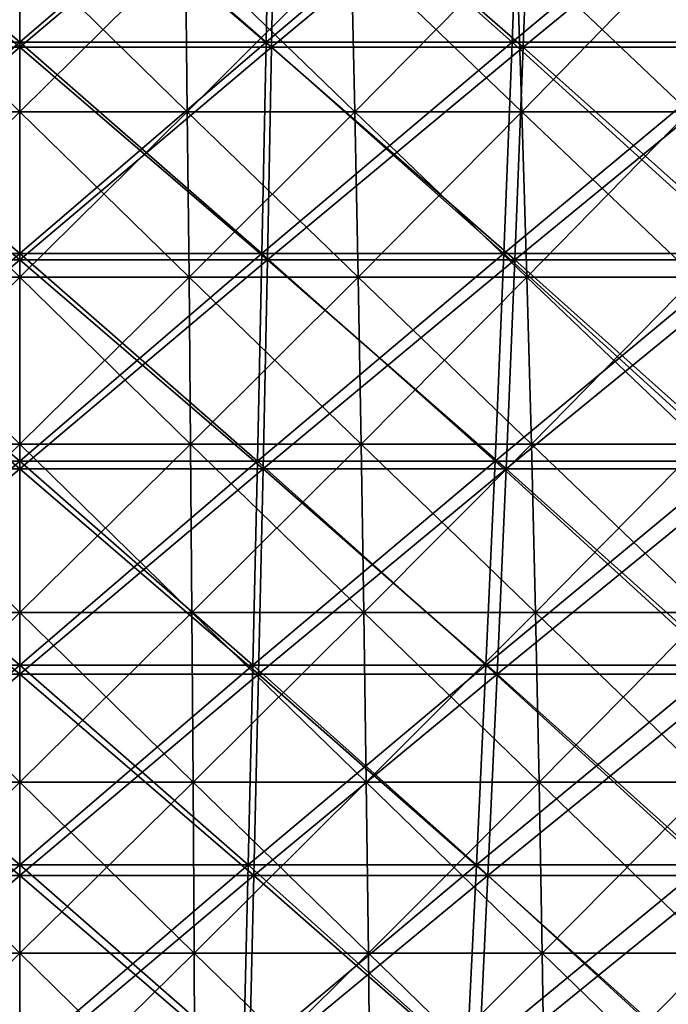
# Model space of a CAD drawing. Header units: millimetres. Extents: x -125 to 125, y -45 to 4025.
# Tile 582 of 656: x 0 to 8.45, y 3947.15 to 3959.98. Entities that reach past the tile are written whole.
import ezdxf

# ---------------------------------------------------------------- set-up
doc = ezdxf.new("R2010")
doc.units = ezdxf.units.MM
doc.header["$LTSCALE"] = 6.999206
for name, color, linetype in [('21', 7, 'CONTINUOUS'), ('22', 7, 'CONTINUOUS'), ('23', 7, 'CONTINUOUS'), ('24', 7, 'CONTINUOUS'), ('26', 7, 'CONTINUOUS'), ('27', 7, 'CONTINUOUS')]:
    doc.layers.add(name, color=color, linetype=linetype)

msp = doc.modelspace()

# ---------------------------------------------------------------- linework, layer by layer
at = {"layer": '21', "color": 7, "linetype": 'CONTINUOUS'}
for points in [[(-3.281, 3959.619, 106.487), (0, 3959.619, 106.538), (-3.332, 3962.434, 108.163), (-3.281, 3959.619, 106.487)], [(-3.332, 3962.434, 108.163), (0, 3959.619, 106.538), (0, 3962.434, 108.215), (-3.332, 3962.434, 108.163)], [(0, 3959.619, 106.538), (3.281, 3959.619, 106.487), (0, 3962.434, 108.215), (0, 3959.619, 106.538)], [(0, 3962.434, 108.215), (3.281, 3959.619, 106.487), (3.332, 3962.434, 108.163), (0, 3962.434, 108.215)], [(3.281, 3959.619, 106.487), (6.559, 3959.619, 106.336), (3.332, 3962.434, 108.163), (3.281, 3959.619, 106.487)], [(3.332, 3962.434, 108.163), (6.559, 3959.619, 106.336), (6.662, 3962.434, 108.01), (3.332, 3962.434, 108.163)], [(6.559, 3959.619, 106.336), (9.83, 3959.619, 106.083), (6.662, 3962.434, 108.01), (6.559, 3959.619, 106.336)], [(6.662, 3962.434, 108.01), (9.83, 3959.619, 106.083), (9.985, 3962.434, 107.753), (6.662, 3962.434, 108.01)], [(-3.227, 3956.849, 104.738), (0, 3956.849, 104.788), (-3.281, 3959.619, 106.487), (-3.227, 3956.849, 104.738)], [(-3.281, 3959.619, 106.487), (0, 3956.849, 104.788), (0, 3959.619, 106.538), (-3.281, 3959.619, 106.487)], [(0, 3956.849, 104.788), (3.227, 3956.849, 104.738), (0, 3959.619, 106.538), (0, 3956.849, 104.788)], [(0, 3959.619, 106.538), (3.227, 3956.849, 104.738), (3.281, 3959.619, 106.487), (0, 3959.619, 106.538)], [(3.227, 3956.849, 104.738), (6.451, 3956.849, 104.589), (3.281, 3959.619, 106.487), (3.227, 3956.849, 104.738)], [(3.281, 3959.619, 106.487), (6.451, 3956.849, 104.589), (6.559, 3959.619, 106.336), (3.281, 3959.619, 106.487)], [(6.451, 3956.849, 104.589), (9.669, 3956.849, 104.341), (6.559, 3959.619, 106.336), (6.451, 3956.849, 104.589)], [(6.559, 3959.619, 106.336), (9.669, 3956.849, 104.341), (9.83, 3959.619, 106.083), (6.559, 3959.619, 106.336)], [(-3.171, 3954.126, 102.917), (0, 3954.126, 102.966), (-3.227, 3956.849, 104.738), (-3.171, 3954.126, 102.917)], [(-3.227, 3956.849, 104.738), (0, 3954.126, 102.966), (0, 3956.849, 104.788), (-3.227, 3956.849, 104.738)], [(0, 3954.126, 102.966), (3.171, 3954.126, 102.917), (0, 3956.849, 104.788), (0, 3954.126, 102.966)], [(0, 3956.849, 104.788), (3.171, 3954.126, 102.917), (3.227, 3956.849, 104.738), (0, 3956.849, 104.788)], [(3.171, 3954.126, 102.917), (6.339, 3954.126, 102.77), (3.227, 3956.849, 104.738), (3.171, 3954.126, 102.917)], [(3.227, 3956.849, 104.738), (6.339, 3954.126, 102.77), (6.451, 3956.849, 104.589), (3.227, 3956.849, 104.738)], [(6.339, 3954.126, 102.77), (9.5, 3954.126, 102.526), (6.451, 3956.849, 104.589), (6.339, 3954.126, 102.77)], [(6.451, 3956.849, 104.589), (9.5, 3954.126, 102.526), (9.669, 3956.849, 104.341), (6.451, 3956.849, 104.589)], [(-3.113, 3951.452, 101.025), (0, 3951.452, 101.073), (-3.171, 3954.126, 102.917), (-3.113, 3951.452, 101.025)], [(-3.171, 3954.126, 102.917), (0, 3951.452, 101.073), (0, 3954.126, 102.966), (-3.171, 3954.126, 102.917)], [(0, 3951.452, 101.073), (3.113, 3951.452, 101.025), (0, 3954.126, 102.966), (0, 3951.452, 101.073)], [(0, 3954.126, 102.966), (3.113, 3951.452, 101.025), (3.171, 3954.126, 102.917), (0, 3954.126, 102.966)], [(3.113, 3951.452, 101.025), (6.222, 3951.452, 100.881), (3.171, 3954.126, 102.917), (3.113, 3951.452, 101.025)], [(3.171, 3954.126, 102.917), (6.222, 3951.452, 100.881), (6.339, 3954.126, 102.77), (3.171, 3954.126, 102.917)], [(6.222, 3951.452, 100.881), (9.326, 3951.452, 100.641), (6.339, 3954.126, 102.77), (6.222, 3951.452, 100.881)], [(6.339, 3954.126, 102.77), (9.326, 3951.452, 100.641), (9.5, 3954.126, 102.526), (6.339, 3954.126, 102.77)], [(-3.052, 3948.828, 99.063), (0, 3948.828, 99.11), (-3.113, 3951.452, 101.025), (-3.052, 3948.828, 99.063)], [(-3.113, 3951.452, 101.025), (0, 3948.828, 99.11), (0, 3951.452, 101.073), (-3.113, 3951.452, 101.025)], [(0, 3948.828, 99.11), (3.052, 3948.828, 99.063), (0, 3951.452, 101.073), (0, 3948.828, 99.11)], [(0, 3951.452, 101.073), (3.052, 3948.828, 99.063), (3.113, 3951.452, 101.025), (0, 3951.452, 101.073)], [(3.052, 3948.828, 99.063), (6.101, 3948.828, 98.922), (3.113, 3951.452, 101.025), (3.052, 3948.828, 99.063)], [(3.113, 3951.452, 101.025), (6.101, 3948.828, 98.922), (6.222, 3951.452, 100.881), (3.113, 3951.452, 101.025)], [(6.101, 3948.828, 98.922), (9.145, 3948.828, 98.687), (6.222, 3951.452, 100.881), (6.101, 3948.828, 98.922)], [(6.222, 3951.452, 100.881), (9.145, 3948.828, 98.687), (9.326, 3951.452, 100.641), (6.222, 3951.452, 100.881)], [(-2.99, 3946.257, 97.034), (0, 3946.257, 97.08), (-3.052, 3948.828, 99.063), (-2.99, 3946.257, 97.034)], [(-3.052, 3948.828, 99.063), (0, 3946.257, 97.08), (0, 3948.828, 99.11), (-3.052, 3948.828, 99.063)], [(0, 3946.257, 97.08), (2.99, 3946.257, 97.034), (0, 3948.828, 99.11), (0, 3946.257, 97.08)], [(0, 3948.828, 99.11), (2.99, 3946.257, 97.034), (3.052, 3948.828, 99.063), (0, 3948.828, 99.11)], [(2.99, 3946.257, 97.034), (5.976, 3946.257, 96.896), (3.052, 3948.828, 99.063), (2.99, 3946.257, 97.034)], [(3.052, 3948.828, 99.063), (5.976, 3946.257, 96.896), (6.101, 3948.828, 98.922), (3.052, 3948.828, 99.063)], [(5.976, 3946.257, 96.896), (8.957, 3946.257, 96.666), (6.101, 3948.828, 98.922), (5.976, 3946.257, 96.896)], [(6.101, 3948.828, 98.922), (8.957, 3946.257, 96.666), (9.145, 3948.828, 98.687), (6.101, 3948.828, 98.922)]]:
    msp.add_3dface(points, dxfattribs=at)
at = {"layer": '22', "color": 7, "linetype": 'CONTINUOUS'}
for points in [[(0, 3962.434, -108.215), (-3.281, 3959.619, -106.487), (-3.332, 3962.434, -108.163), (0, 3962.434, -108.215)], [(0, 3959.619, -106.538), (-3.281, 3959.619, -106.487), (0, 3962.434, -108.215), (0, 3959.619, -106.538)], [(3.281, 3959.619, -106.487), (0, 3959.619, -106.538), (3.332, 3962.434, -108.163), (3.281, 3959.619, -106.487)], [(3.332, 3962.434, -108.163), (0, 3959.619, -106.538), (0, 3962.434, -108.215), (3.332, 3962.434, -108.163)], [(6.559, 3959.619, -106.336), (3.281, 3959.619, -106.487), (6.662, 3962.434, -108.01), (6.559, 3959.619, -106.336)], [(6.662, 3962.434, -108.01), (3.281, 3959.619, -106.487), (3.332, 3962.434, -108.163), (6.662, 3962.434, -108.01)], [(9.83, 3959.619, -106.083), (6.559, 3959.619, -106.336), (9.985, 3962.434, -107.753), (9.83, 3959.619, -106.083)], [(9.985, 3962.434, -107.753), (6.559, 3959.619, -106.336), (6.662, 3962.434, -108.01), (9.985, 3962.434, -107.753)], [(0, 3959.619, -106.538), (-3.227, 3956.849, -104.738), (-3.281, 3959.619, -106.487), (0, 3959.619, -106.538)], [(0, 3956.849, -104.788), (-3.227, 3956.849, -104.738), (0, 3959.619, -106.538), (0, 3956.849, -104.788)], [(3.227, 3956.849, -104.738), (0, 3956.849, -104.788), (3.281, 3959.619, -106.487), (3.227, 3956.849, -104.738)], [(3.281, 3959.619, -106.487), (0, 3956.849, -104.788), (0, 3959.619, -106.538), (3.281, 3959.619, -106.487)], [(6.451, 3956.849, -104.589), (3.227, 3956.849, -104.738), (6.559, 3959.619, -106.336), (6.451, 3956.849, -104.589)], [(6.559, 3959.619, -106.336), (3.227, 3956.849, -104.738), (3.281, 3959.619, -106.487), (6.559, 3959.619, -106.336)], [(9.669, 3956.849, -104.341), (6.451, 3956.849, -104.589), (9.83, 3959.619, -106.083), (9.669, 3956.849, -104.341)], [(9.83, 3959.619, -106.083), (6.451, 3956.849, -104.589), (6.559, 3959.619, -106.336), (9.83, 3959.619, -106.083)], [(0, 3956.849, -104.788), (-3.171, 3954.126, -102.917), (-3.227, 3956.849, -104.738), (0, 3956.849, -104.788)], [(0, 3954.126, -102.966), (-3.171, 3954.126, -102.917), (0, 3956.849, -104.788), (0, 3954.126, -102.966)], [(3.171, 3954.126, -102.917), (0, 3954.126, -102.966), (3.227, 3956.849, -104.738), (3.171, 3954.126, -102.917)], [(3.227, 3956.849, -104.738), (0, 3954.126, -102.966), (0, 3956.849, -104.788), (3.227, 3956.849, -104.738)], [(6.339, 3954.126, -102.77), (3.171, 3954.126, -102.917), (6.451, 3956.849, -104.589), (6.339, 3954.126, -102.77)], [(6.451, 3956.849, -104.589), (3.171, 3954.126, -102.917), (3.227, 3956.849, -104.738), (6.451, 3956.849, -104.589)], [(9.5, 3954.126, -102.526), (6.339, 3954.126, -102.77), (9.669, 3956.849, -104.341), (9.5, 3954.126, -102.526)], [(9.669, 3956.849, -104.341), (6.339, 3954.126, -102.77), (6.451, 3956.849, -104.589), (9.669, 3956.849, -104.341)], [(0, 3954.126, -102.966), (-3.113, 3951.452, -101.025), (-3.171, 3954.126, -102.917), (0, 3954.126, -102.966)], [(0, 3951.452, -101.073), (-3.113, 3951.452, -101.025), (0, 3954.126, -102.966), (0, 3951.452, -101.073)], [(3.113, 3951.452, -101.025), (0, 3951.452, -101.073), (3.171, 3954.126, -102.917), (3.113, 3951.452, -101.025)], [(3.171, 3954.126, -102.917), (0, 3951.452, -101.073), (0, 3954.126, -102.966), (3.171, 3954.126, -102.917)], [(6.222, 3951.452, -100.881), (3.113, 3951.452, -101.025), (6.339, 3954.126, -102.77), (6.222, 3951.452, -100.881)], [(6.339, 3954.126, -102.77), (3.113, 3951.452, -101.025), (3.171, 3954.126, -102.917), (6.339, 3954.126, -102.77)], [(9.326, 3951.452, -100.641), (6.222, 3951.452, -100.881), (9.5, 3954.126, -102.526), (9.326, 3951.452, -100.641)], [(9.5, 3954.126, -102.526), (6.222, 3951.452, -100.881), (6.339, 3954.126, -102.77), (9.5, 3954.126, -102.526)], [(0, 3951.452, -101.073), (-3.052, 3948.828, -99.063), (-3.113, 3951.452, -101.025), (0, 3951.452, -101.073)], [(0, 3948.828, -99.11), (-3.052, 3948.828, -99.063), (0, 3951.452, -101.073), (0, 3948.828, -99.11)], [(3.052, 3948.828, -99.063), (0, 3948.828, -99.11), (3.113, 3951.452, -101.025), (3.052, 3948.828, -99.063)], [(3.113, 3951.452, -101.025), (0, 3948.828, -99.11), (0, 3951.452, -101.073), (3.113, 3951.452, -101.025)], [(6.101, 3948.828, -98.922), (3.052, 3948.828, -99.063), (6.222, 3951.452, -100.881), (6.101, 3948.828, -98.922)], [(6.222, 3951.452, -100.881), (3.052, 3948.828, -99.063), (3.113, 3951.452, -101.025), (6.222, 3951.452, -100.881)], [(9.145, 3948.828, -98.687), (6.101, 3948.828, -98.922), (9.326, 3951.452, -100.641), (9.145, 3948.828, -98.687)], [(9.326, 3951.452, -100.641), (6.101, 3948.828, -98.922), (6.222, 3951.452, -100.881), (9.326, 3951.452, -100.641)], [(0, 3948.828, -99.11), (-2.99, 3946.257, -97.034), (-3.052, 3948.828, -99.063), (0, 3948.828, -99.11)], [(0, 3946.257, -97.08), (-2.99, 3946.257, -97.034), (0, 3948.828, -99.11), (0, 3946.257, -97.08)], [(2.99, 3946.257, -97.034), (0, 3946.257, -97.08), (3.052, 3948.828, -99.063), (2.99, 3946.257, -97.034)], [(3.052, 3948.828, -99.063), (0, 3946.257, -97.08), (0, 3948.828, -99.11), (3.052, 3948.828, -99.063)], [(5.976, 3946.257, -96.896), (2.99, 3946.257, -97.034), (6.101, 3948.828, -98.922), (5.976, 3946.257, -96.896)], [(6.101, 3948.828, -98.922), (2.99, 3946.257, -97.034), (3.052, 3948.828, -99.063), (6.101, 3948.828, -98.922)], [(8.957, 3946.257, -96.666), (5.976, 3946.257, -96.896), (9.145, 3948.828, -98.687), (8.957, 3946.257, -96.666)], [(9.145, 3948.828, -98.687), (5.976, 3946.257, -96.896), (6.101, 3948.828, -98.922), (9.145, 3948.828, -98.687)]]:
    msp.add_3dface(points, dxfattribs=at)
at = {"layer": '23', "color": 7, "linetype": 'CONTINUOUS'}
for points in [[(-3.21, 3959.688, -104.178), (0, 3959.688, -104.227), (-3.262, 3962.489, -105.881), (-3.21, 3959.688, -104.178)], [(-3.262, 3962.489, -105.881), (0, 3959.688, -104.227), (0, 3962.489, -105.931), (-3.262, 3962.489, -105.881)], [(0, 3959.688, -104.227), (3.21, 3959.688, -104.178), (0, 3962.489, -105.931), (0, 3959.688, -104.227)], [(0, 3962.489, -105.931), (3.21, 3959.688, -104.178), (3.262, 3962.489, -105.881), (0, 3962.489, -105.931)], [(3.21, 3959.688, -104.178), (6.416, 3959.688, -104.03), (3.262, 3962.489, -105.881), (3.21, 3959.688, -104.178)], [(3.262, 3962.489, -105.881), (6.416, 3959.688, -104.03), (6.521, 3962.489, -105.73), (3.262, 3962.489, -105.881)], [(6.416, 3959.688, -104.03), (9.617, 3959.688, -103.783), (6.521, 3962.489, -105.73), (6.416, 3959.688, -104.03)], [(6.521, 3962.489, -105.73), (9.617, 3959.688, -103.783), (9.774, 3962.489, -105.479), (6.521, 3962.489, -105.73)], [(-3.155, 3956.933, -102.401), (0, 3956.933, -102.45), (-3.21, 3959.688, -104.178), (-3.155, 3956.933, -102.401)], [(-3.21, 3959.688, -104.178), (0, 3956.933, -102.45), (0, 3959.688, -104.227), (-3.21, 3959.688, -104.178)], [(0, 3956.933, -102.45), (3.155, 3956.933, -102.401), (0, 3959.688, -104.227), (0, 3956.933, -102.45)], [(0, 3959.688, -104.227), (3.155, 3956.933, -102.401), (3.21, 3959.688, -104.178), (0, 3959.688, -104.227)], [(3.155, 3956.933, -102.401), (6.307, 3956.933, -102.255), (3.21, 3959.688, -104.178), (3.155, 3956.933, -102.401)], [(3.21, 3959.688, -104.178), (6.307, 3956.933, -102.255), (6.416, 3959.688, -104.03), (3.21, 3959.688, -104.178)], [(6.307, 3956.933, -102.255), (9.453, 3956.933, -102.013), (6.416, 3959.688, -104.03), (6.307, 3956.933, -102.255)], [(6.416, 3959.688, -104.03), (9.453, 3956.933, -102.013), (9.617, 3959.688, -103.783), (6.416, 3959.688, -104.03)], [(-3.098, 3954.227, -100.551), (0, 3954.227, -100.599), (-3.155, 3956.933, -102.401), (-3.098, 3954.227, -100.551)], [(-3.155, 3956.933, -102.401), (0, 3954.227, -100.599), (0, 3956.933, -102.45), (-3.155, 3956.933, -102.401)], [(0, 3954.227, -100.599), (3.098, 3954.227, -100.551), (0, 3956.933, -102.45), (0, 3954.227, -100.599)], [(0, 3956.933, -102.45), (3.098, 3954.227, -100.551), (3.155, 3956.933, -102.401), (0, 3956.933, -102.45)], [(3.098, 3954.227, -100.551), (6.193, 3954.227, -100.408), (3.155, 3956.933, -102.401), (3.098, 3954.227, -100.551)], [(3.155, 3956.933, -102.401), (6.193, 3954.227, -100.408), (6.307, 3956.933, -102.255), (3.155, 3956.933, -102.401)], [(6.193, 3954.227, -100.408), (9.282, 3954.227, -100.17), (6.307, 3956.933, -102.255), (6.193, 3954.227, -100.408)], [(6.307, 3956.933, -102.255), (9.282, 3954.227, -100.17), (9.453, 3956.933, -102.013), (6.307, 3956.933, -102.255)], [(-3.039, 3951.571, -98.63), (0, 3951.571, -98.677), (-3.098, 3954.227, -100.551), (-3.039, 3951.571, -98.63)], [(-3.098, 3954.227, -100.551), (0, 3951.571, -98.677), (0, 3954.227, -100.599), (-3.098, 3954.227, -100.551)], [(0, 3951.571, -98.677), (3.039, 3951.571, -98.63), (0, 3954.227, -100.599), (0, 3951.571, -98.677)], [(0, 3954.227, -100.599), (3.039, 3951.571, -98.63), (3.098, 3954.227, -100.551), (0, 3954.227, -100.599)], [(3.039, 3951.571, -98.63), (6.075, 3951.571, -98.49), (3.098, 3954.227, -100.551), (3.039, 3951.571, -98.63)], [(3.098, 3954.227, -100.551), (6.075, 3951.571, -98.49), (6.193, 3954.227, -100.408), (3.098, 3954.227, -100.551)], [(6.075, 3951.571, -98.49), (9.105, 3951.571, -98.256), (6.193, 3954.227, -100.408), (6.075, 3951.571, -98.49)], [(6.193, 3954.227, -100.408), (9.105, 3951.571, -98.256), (9.282, 3954.227, -100.17), (6.193, 3954.227, -100.408)], [(-2.977, 3948.967, -96.639), (0, 3948.967, -96.685), (-3.039, 3951.571, -98.63), (-2.977, 3948.967, -96.639)], [(-3.039, 3951.571, -98.63), (0, 3948.967, -96.685), (0, 3951.571, -98.677), (-3.039, 3951.571, -98.63)], [(0, 3948.967, -96.685), (2.977, 3948.967, -96.639), (0, 3951.571, -98.677), (0, 3948.967, -96.685)], [(0, 3951.571, -98.677), (2.977, 3948.967, -96.639), (3.039, 3951.571, -98.63), (0, 3951.571, -98.677)], [(2.977, 3948.967, -96.639), (5.952, 3948.967, -96.501), (3.039, 3951.571, -98.63), (2.977, 3948.967, -96.639)], [(3.039, 3951.571, -98.63), (5.952, 3948.967, -96.501), (6.075, 3951.571, -98.49), (3.039, 3951.571, -98.63)], [(5.952, 3948.967, -96.501), (8.921, 3948.967, -96.272), (6.075, 3951.571, -98.49), (5.952, 3948.967, -96.501)], [(6.075, 3951.571, -98.49), (8.921, 3948.967, -96.272), (9.105, 3951.571, -98.256), (6.075, 3951.571, -98.49)], [(-2.914, 3946.417, -94.579), (0, 3946.417, -94.624), (-2.977, 3948.967, -96.639), (-2.914, 3946.417, -94.579)], [(-2.977, 3948.967, -96.639), (0, 3946.417, -94.624), (0, 3948.967, -96.685), (-2.977, 3948.967, -96.639)], [(0, 3946.417, -94.624), (2.914, 3946.417, -94.579), (0, 3948.967, -96.685), (0, 3946.417, -94.624)], [(0, 3948.967, -96.685), (2.914, 3946.417, -94.579), (2.977, 3948.967, -96.639), (0, 3948.967, -96.685)], [(2.914, 3946.417, -94.579), (5.825, 3946.417, -94.444), (2.977, 3948.967, -96.639), (2.914, 3946.417, -94.579)], [(2.977, 3948.967, -96.639), (5.825, 3946.417, -94.444), (5.952, 3948.967, -96.501), (2.977, 3948.967, -96.639)], [(5.825, 3946.417, -94.444), (8.731, 3946.417, -94.22), (5.952, 3948.967, -96.501), (5.825, 3946.417, -94.444)], [(5.952, 3948.967, -96.501), (8.731, 3946.417, -94.22), (8.921, 3948.967, -96.272), (5.952, 3948.967, -96.501)]]:
    msp.add_3dface(points, dxfattribs=at)
at = {"layer": '24', "color": 7, "linetype": 'CONTINUOUS'}
for points in [[(0, 3962.489, 105.931), (-3.21, 3959.688, 104.178), (-3.262, 3962.489, 105.881), (0, 3962.489, 105.931)], [(0, 3959.688, 104.227), (-3.21, 3959.688, 104.178), (0, 3962.489, 105.931), (0, 3959.688, 104.227)], [(3.21, 3959.688, 104.178), (0, 3959.688, 104.227), (3.262, 3962.489, 105.881), (3.21, 3959.688, 104.178)], [(3.262, 3962.489, 105.881), (0, 3959.688, 104.227), (0, 3962.489, 105.931), (3.262, 3962.489, 105.881)], [(6.416, 3959.688, 104.03), (3.21, 3959.688, 104.178), (6.521, 3962.489, 105.73), (6.416, 3959.688, 104.03)], [(6.521, 3962.489, 105.73), (3.21, 3959.688, 104.178), (3.262, 3962.489, 105.881), (6.521, 3962.489, 105.73)], [(9.617, 3959.688, 103.783), (6.416, 3959.688, 104.03), (9.774, 3962.489, 105.479), (9.617, 3959.688, 103.783)], [(9.774, 3962.489, 105.479), (6.416, 3959.688, 104.03), (6.521, 3962.489, 105.73), (9.774, 3962.489, 105.479)], [(0, 3959.688, 104.227), (-3.155, 3956.933, 102.401), (-3.21, 3959.688, 104.178), (0, 3959.688, 104.227)], [(0, 3956.933, 102.45), (-3.155, 3956.933, 102.401), (0, 3959.688, 104.227), (0, 3956.933, 102.45)], [(3.155, 3956.933, 102.401), (0, 3956.933, 102.45), (3.21, 3959.688, 104.178), (3.155, 3956.933, 102.401)], [(3.21, 3959.688, 104.178), (0, 3956.933, 102.45), (0, 3959.688, 104.227), (3.21, 3959.688, 104.178)], [(6.307, 3956.933, 102.255), (3.155, 3956.933, 102.401), (6.416, 3959.688, 104.03), (6.307, 3956.933, 102.255)], [(6.416, 3959.688, 104.03), (3.155, 3956.933, 102.401), (3.21, 3959.688, 104.178), (6.416, 3959.688, 104.03)], [(9.453, 3956.933, 102.013), (6.307, 3956.933, 102.255), (9.617, 3959.688, 103.783), (9.453, 3956.933, 102.013)], [(9.617, 3959.688, 103.783), (6.307, 3956.933, 102.255), (6.416, 3959.688, 104.03), (9.617, 3959.688, 103.783)], [(0, 3956.933, 102.45), (-3.098, 3954.227, 100.551), (-3.155, 3956.933, 102.401), (0, 3956.933, 102.45)], [(0, 3954.227, 100.599), (-3.098, 3954.227, 100.551), (0, 3956.933, 102.45), (0, 3954.227, 100.599)], [(3.098, 3954.227, 100.551), (0, 3954.227, 100.599), (3.155, 3956.933, 102.401), (3.098, 3954.227, 100.551)], [(3.155, 3956.933, 102.401), (0, 3954.227, 100.599), (0, 3956.933, 102.45), (3.155, 3956.933, 102.401)], [(6.193, 3954.227, 100.408), (3.098, 3954.227, 100.551), (6.307, 3956.933, 102.255), (6.193, 3954.227, 100.408)], [(6.307, 3956.933, 102.255), (3.098, 3954.227, 100.551), (3.155, 3956.933, 102.401), (6.307, 3956.933, 102.255)], [(9.282, 3954.227, 100.17), (6.193, 3954.227, 100.408), (9.453, 3956.933, 102.013), (9.282, 3954.227, 100.17)], [(9.453, 3956.933, 102.013), (6.193, 3954.227, 100.408), (6.307, 3956.933, 102.255), (9.453, 3956.933, 102.013)], [(0, 3954.227, 100.599), (-3.039, 3951.571, 98.63), (-3.098, 3954.227, 100.551), (0, 3954.227, 100.599)], [(0, 3951.571, 98.677), (-3.039, 3951.571, 98.63), (0, 3954.227, 100.599), (0, 3951.571, 98.677)], [(3.039, 3951.571, 98.63), (0, 3951.571, 98.677), (3.098, 3954.227, 100.551), (3.039, 3951.571, 98.63)], [(3.098, 3954.227, 100.551), (0, 3951.571, 98.677), (0, 3954.227, 100.599), (3.098, 3954.227, 100.551)], [(6.075, 3951.571, 98.49), (3.039, 3951.571, 98.63), (6.193, 3954.227, 100.408), (6.075, 3951.571, 98.49)], [(6.193, 3954.227, 100.408), (3.039, 3951.571, 98.63), (3.098, 3954.227, 100.551), (6.193, 3954.227, 100.408)], [(9.105, 3951.571, 98.256), (6.075, 3951.571, 98.49), (9.282, 3954.227, 100.17), (9.105, 3951.571, 98.256)], [(9.282, 3954.227, 100.17), (6.075, 3951.571, 98.49), (6.193, 3954.227, 100.408), (9.282, 3954.227, 100.17)], [(0, 3951.571, 98.677), (-2.977, 3948.967, 96.639), (-3.039, 3951.571, 98.63), (0, 3951.571, 98.677)], [(0, 3948.967, 96.685), (-2.977, 3948.967, 96.639), (0, 3951.571, 98.677), (0, 3948.967, 96.685)], [(2.977, 3948.967, 96.639), (0, 3948.967, 96.685), (3.039, 3951.571, 98.63), (2.977, 3948.967, 96.639)], [(3.039, 3951.571, 98.63), (0, 3948.967, 96.685), (0, 3951.571, 98.677), (3.039, 3951.571, 98.63)], [(5.952, 3948.967, 96.501), (2.977, 3948.967, 96.639), (6.075, 3951.571, 98.49), (5.952, 3948.967, 96.501)], [(6.075, 3951.571, 98.49), (2.977, 3948.967, 96.639), (3.039, 3951.571, 98.63), (6.075, 3951.571, 98.49)], [(8.921, 3948.967, 96.272), (5.952, 3948.967, 96.501), (9.105, 3951.571, 98.256), (8.921, 3948.967, 96.272)], [(9.105, 3951.571, 98.256), (5.952, 3948.967, 96.501), (6.075, 3951.571, 98.49), (9.105, 3951.571, 98.256)], [(0, 3948.967, 96.685), (-2.914, 3946.417, 94.579), (-2.977, 3948.967, 96.639), (0, 3948.967, 96.685)], [(0, 3946.417, 94.624), (-2.914, 3946.417, 94.579), (0, 3948.967, 96.685), (0, 3946.417, 94.624)], [(2.914, 3946.417, 94.579), (0, 3946.417, 94.624), (2.977, 3948.967, 96.639), (2.914, 3946.417, 94.579)], [(2.977, 3948.967, 96.639), (0, 3946.417, 94.624), (0, 3948.967, 96.685), (2.977, 3948.967, 96.639)], [(5.825, 3946.417, 94.444), (2.914, 3946.417, 94.579), (5.952, 3948.967, 96.501), (5.825, 3946.417, 94.444)], [(5.952, 3948.967, 96.501), (2.914, 3946.417, 94.579), (2.977, 3948.967, 96.639), (5.952, 3948.967, 96.501)], [(8.731, 3946.417, 94.22), (5.825, 3946.417, 94.444), (8.921, 3948.967, 96.272), (8.731, 3946.417, 94.22)], [(8.921, 3948.967, 96.272), (5.825, 3946.417, 94.444), (5.952, 3948.967, 96.501), (8.921, 3948.967, 96.272)]]:
    msp.add_3dface(points, dxfattribs=at)
at = {"layer": '26', "color": 7, "linetype": 'CONTINUOUS'}
for points in [[(-2.184, 3958.78, 70.893), (0, 3958.78, 70.927), (-2.161, 3960.913, 70.124), (-2.184, 3958.78, 70.893)], [(-2.161, 3960.913, 70.124), (0, 3958.78, 70.927), (0, 3960.913, 70.158), (-2.161, 3960.913, 70.124)], [(0, 3958.78, 70.927), (2.184, 3958.78, 70.893), (0, 3960.913, 70.158), (0, 3958.78, 70.927)], [(0, 3960.913, 70.158), (2.184, 3958.78, 70.893), (2.161, 3960.913, 70.124), (0, 3960.913, 70.158)], [(2.184, 3958.78, 70.893), (4.366, 3958.78, 70.792), (2.161, 3960.913, 70.124), (2.184, 3958.78, 70.893)], [(2.161, 3960.913, 70.124), (4.366, 3958.78, 70.792), (4.319, 3960.913, 70.024), (2.161, 3960.913, 70.124)], [(4.366, 3958.78, 70.792), (6.544, 3958.78, 70.624), (4.319, 3960.913, 70.024), (4.366, 3958.78, 70.792)], [(4.319, 3960.913, 70.024), (6.544, 3958.78, 70.624), (6.473, 3960.913, 69.858), (4.319, 3960.913, 70.024)], [(6.544, 3958.78, 70.624), (8.716, 3958.78, 70.389), (6.473, 3960.913, 69.858), (6.544, 3958.78, 70.624)], [(6.473, 3960.913, 69.858), (8.716, 3958.78, 70.389), (8.622, 3960.913, 69.626), (6.473, 3960.913, 69.858)], [(-2.206, 3956.624, 71.598), (0, 3956.624, 71.632), (-2.184, 3958.78, 70.893), (-2.206, 3956.624, 71.598)], [(-2.184, 3958.78, 70.893), (0, 3956.624, 71.632), (0, 3958.78, 70.927), (-2.184, 3958.78, 70.893)], [(0, 3956.624, 71.632), (2.206, 3956.624, 71.598), (0, 3958.78, 70.927), (0, 3956.624, 71.632)], [(0, 3958.78, 70.927), (2.206, 3956.624, 71.598), (2.184, 3958.78, 70.893), (0, 3958.78, 70.927)], [(2.206, 3956.624, 71.598), (4.41, 3956.624, 71.496), (2.184, 3958.78, 70.893), (2.206, 3956.624, 71.598)], [(2.184, 3958.78, 70.893), (4.41, 3956.624, 71.496), (4.366, 3958.78, 70.792), (2.184, 3958.78, 70.893)], [(4.41, 3956.624, 71.496), (6.609, 3956.624, 71.326), (4.366, 3958.78, 70.792), (4.41, 3956.624, 71.496)], [(4.366, 3958.78, 70.792), (6.609, 3956.624, 71.326), (6.544, 3958.78, 70.624), (4.366, 3958.78, 70.792)], [(6.609, 3956.624, 71.326), (8.803, 3956.624, 71.089), (6.544, 3958.78, 70.624), (6.609, 3956.624, 71.326)], [(6.544, 3958.78, 70.624), (8.803, 3956.624, 71.089), (8.716, 3958.78, 70.389), (6.544, 3958.78, 70.624)], [(-2.226, 3954.448, 72.237), (0, 3954.448, 72.271), (-2.206, 3956.624, 71.598), (-2.226, 3954.448, 72.237)], [(-2.206, 3956.624, 71.598), (0, 3954.448, 72.271), (0, 3956.624, 71.632), (-2.206, 3956.624, 71.598)], [(0, 3954.448, 72.271), (2.226, 3954.448, 72.237), (0, 3956.624, 71.632), (0, 3954.448, 72.271)], [(0, 3956.624, 71.632), (2.226, 3954.448, 72.237), (2.206, 3956.624, 71.598), (0, 3956.624, 71.632)], [(2.226, 3954.448, 72.237), (4.449, 3954.448, 72.134), (2.206, 3956.624, 71.598), (2.226, 3954.448, 72.237)], [(2.206, 3956.624, 71.598), (4.449, 3954.448, 72.134), (4.41, 3956.624, 71.496), (2.206, 3956.624, 71.598)], [(4.449, 3954.448, 72.134), (6.668, 3954.448, 71.963), (4.41, 3956.624, 71.496), (4.449, 3954.448, 72.134)], [(4.41, 3956.624, 71.496), (6.668, 3954.448, 71.963), (6.609, 3956.624, 71.326), (4.41, 3956.624, 71.496)], [(6.668, 3954.448, 71.963), (8.881, 3954.448, 71.723), (6.609, 3956.624, 71.326), (6.668, 3954.448, 71.963)], [(6.609, 3956.624, 71.326), (8.881, 3954.448, 71.723), (8.803, 3956.624, 71.089), (6.609, 3956.624, 71.326)], [(-2.243, 3952.254, 72.809), (0, 3952.254, 72.844), (-2.226, 3954.448, 72.237), (-2.243, 3952.254, 72.809)], [(-2.226, 3954.448, 72.237), (0, 3952.254, 72.844), (0, 3954.448, 72.271), (-2.226, 3954.448, 72.237)], [(0, 3952.254, 72.844), (2.243, 3952.254, 72.809), (0, 3954.448, 72.271), (0, 3952.254, 72.844)], [(0, 3954.448, 72.271), (2.243, 3952.254, 72.809), (2.226, 3954.448, 72.237), (0, 3954.448, 72.271)], [(2.243, 3952.254, 72.809), (4.484, 3952.254, 72.706), (2.226, 3954.448, 72.237), (2.243, 3952.254, 72.809)], [(2.226, 3954.448, 72.237), (4.484, 3952.254, 72.706), (4.449, 3954.448, 72.134), (2.226, 3954.448, 72.237)], [(4.484, 3952.254, 72.706), (6.721, 3952.254, 72.533), (4.449, 3954.448, 72.134), (4.484, 3952.254, 72.706)], [(4.449, 3954.448, 72.134), (6.721, 3952.254, 72.533), (6.668, 3954.448, 71.963), (4.449, 3954.448, 72.134)], [(6.721, 3952.254, 72.533), (8.952, 3952.254, 72.292), (6.668, 3954.448, 71.963), (6.721, 3952.254, 72.533)], [(6.668, 3954.448, 71.963), (8.952, 3952.254, 72.292), (8.881, 3954.448, 71.723), (6.668, 3954.448, 71.963)], [(-2.259, 3950.044, 73.316), (0, 3950.044, 73.35), (-2.243, 3952.254, 72.809), (-2.259, 3950.044, 73.316)], [(-2.243, 3952.254, 72.809), (0, 3950.044, 73.35), (0, 3952.254, 72.844), (-2.243, 3952.254, 72.809)], [(0, 3950.044, 73.35), (2.259, 3950.044, 73.316), (0, 3952.254, 72.844), (0, 3950.044, 73.35)], [(0, 3952.254, 72.844), (2.259, 3950.044, 73.316), (2.243, 3952.254, 72.809), (0, 3952.254, 72.844)], [(2.259, 3950.044, 73.316), (4.516, 3950.044, 73.211), (2.243, 3952.254, 72.809), (2.259, 3950.044, 73.316)], [(2.243, 3952.254, 72.809), (4.516, 3950.044, 73.211), (4.484, 3952.254, 72.706), (2.243, 3952.254, 72.809)], [(4.516, 3950.044, 73.211), (6.768, 3950.044, 73.037), (4.484, 3952.254, 72.706), (4.516, 3950.044, 73.211)], [(4.484, 3952.254, 72.706), (6.768, 3950.044, 73.037), (6.721, 3952.254, 72.533), (4.484, 3952.254, 72.706)], [(6.768, 3950.044, 73.037), (9.014, 3950.044, 72.794), (6.721, 3952.254, 72.533), (6.768, 3950.044, 73.037)], [(6.721, 3952.254, 72.533), (9.014, 3950.044, 72.794), (8.952, 3952.254, 72.292), (6.721, 3952.254, 72.533)], [(-2.272, 3947.819, 73.755), (0, 3947.819, 73.79), (-2.259, 3950.044, 73.316), (-2.272, 3947.819, 73.755)], [(-2.259, 3950.044, 73.316), (0, 3947.819, 73.79), (0, 3950.044, 73.35), (-2.259, 3950.044, 73.316)], [(0, 3947.819, 73.79), (2.272, 3947.819, 73.755), (0, 3950.044, 73.35), (0, 3947.819, 73.79)], [(0, 3950.044, 73.35), (2.272, 3947.819, 73.755), (2.259, 3950.044, 73.316), (0, 3950.044, 73.35)], [(2.272, 3947.819, 73.755), (4.543, 3947.819, 73.65), (2.259, 3950.044, 73.316), (2.272, 3947.819, 73.755)], [(2.259, 3950.044, 73.316), (4.543, 3947.819, 73.65), (4.516, 3950.044, 73.211), (2.259, 3950.044, 73.316)], [(4.543, 3947.819, 73.65), (6.808, 3947.819, 73.475), (4.516, 3950.044, 73.211), (4.543, 3947.819, 73.65)], [(4.516, 3950.044, 73.211), (6.808, 3947.819, 73.475), (6.768, 3950.044, 73.037), (4.516, 3950.044, 73.211)], [(6.808, 3947.819, 73.475), (9.068, 3947.819, 73.231), (6.768, 3950.044, 73.037), (6.808, 3947.819, 73.475)], [(6.768, 3950.044, 73.037), (9.068, 3947.819, 73.231), (9.014, 3950.044, 72.794), (6.768, 3950.044, 73.037)], [(-2.284, 3945.582, 74.127), (0, 3945.582, 74.162), (-2.272, 3947.819, 73.755), (-2.284, 3945.582, 74.127)], [(-2.272, 3947.819, 73.755), (0, 3945.582, 74.162), (0, 3947.819, 73.79), (-2.272, 3947.819, 73.755)], [(0, 3945.582, 74.162), (2.284, 3945.582, 74.127), (0, 3947.819, 73.79), (0, 3945.582, 74.162)], [(0, 3947.819, 73.79), (2.284, 3945.582, 74.127), (2.272, 3947.819, 73.755), (0, 3947.819, 73.79)], [(2.284, 3945.582, 74.127), (4.565, 3945.582, 74.021), (2.272, 3947.819, 73.755), (2.284, 3945.582, 74.127)], [(2.272, 3947.819, 73.755), (4.565, 3945.582, 74.021), (4.543, 3947.819, 73.65), (2.272, 3947.819, 73.755)], [(4.565, 3945.582, 74.021), (6.843, 3945.582, 73.845), (4.543, 3947.819, 73.65), (4.565, 3945.582, 74.021)], [(4.543, 3947.819, 73.65), (6.843, 3945.582, 73.845), (6.808, 3947.819, 73.475), (4.543, 3947.819, 73.65)], [(6.843, 3945.582, 73.845), (9.114, 3945.582, 73.6), (6.808, 3947.819, 73.475), (6.843, 3945.582, 73.845)], [(6.808, 3947.819, 73.475), (9.114, 3945.582, 73.6), (9.068, 3947.819, 73.231), (6.808, 3947.819, 73.475)]]:
    msp.add_3dface(points, dxfattribs=at)
at = {"layer": '27', "color": 7, "linetype": 'CONTINUOUS'}
for points in [[(0, 3958.78, -70.927), (-2.184, 3958.78, -70.893), (0, 3960.913, -70.158), (0, 3958.78, -70.927)], [(0, 3960.913, -70.158), (-2.184, 3958.78, -70.893), (-2.161, 3960.913, -70.124), (0, 3960.913, -70.158)], [(2.184, 3958.78, -70.893), (0, 3958.78, -70.927), (2.161, 3960.913, -70.124), (2.184, 3958.78, -70.893)], [(2.161, 3960.913, -70.124), (0, 3958.78, -70.927), (0, 3960.913, -70.158), (2.161, 3960.913, -70.124)], [(4.319, 3960.913, -70.024), (2.184, 3958.78, -70.893), (2.161, 3960.913, -70.124), (4.319, 3960.913, -70.024)], [(4.366, 3958.78, -70.792), (2.184, 3958.78, -70.893), (4.319, 3960.913, -70.024), (4.366, 3958.78, -70.792)], [(6.473, 3960.913, -69.858), (4.366, 3958.78, -70.792), (4.319, 3960.913, -70.024), (6.473, 3960.913, -69.858)], [(6.544, 3958.78, -70.624), (4.366, 3958.78, -70.792), (6.473, 3960.913, -69.858), (6.544, 3958.78, -70.624)], [(8.622, 3960.913, -69.626), (6.544, 3958.78, -70.624), (6.473, 3960.913, -69.858), (8.622, 3960.913, -69.626)], [(8.716, 3958.78, -70.389), (6.544, 3958.78, -70.624), (8.622, 3960.913, -69.626), (8.716, 3958.78, -70.389)], [(0, 3956.624, -71.632), (-2.206, 3956.624, -71.598), (0, 3958.78, -70.927), (0, 3956.624, -71.632)], [(0, 3958.78, -70.927), (-2.206, 3956.624, -71.598), (-2.184, 3958.78, -70.893), (0, 3958.78, -70.927)], [(2.206, 3956.624, -71.598), (0, 3956.624, -71.632), (2.184, 3958.78, -70.893), (2.206, 3956.624, -71.598)], [(2.184, 3958.78, -70.893), (0, 3956.624, -71.632), (0, 3958.78, -70.927), (2.184, 3958.78, -70.893)], [(4.366, 3958.78, -70.792), (2.206, 3956.624, -71.598), (2.184, 3958.78, -70.893), (4.366, 3958.78, -70.792)], [(4.41, 3956.624, -71.496), (2.206, 3956.624, -71.598), (4.366, 3958.78, -70.792), (4.41, 3956.624, -71.496)], [(6.544, 3958.78, -70.624), (4.41, 3956.624, -71.496), (4.366, 3958.78, -70.792), (6.544, 3958.78, -70.624)], [(6.609, 3956.624, -71.326), (4.41, 3956.624, -71.496), (6.544, 3958.78, -70.624), (6.609, 3956.624, -71.326)], [(8.716, 3958.78, -70.389), (6.609, 3956.624, -71.326), (6.544, 3958.78, -70.624), (8.716, 3958.78, -70.389)], [(8.803, 3956.624, -71.089), (6.609, 3956.624, -71.326), (8.716, 3958.78, -70.389), (8.803, 3956.624, -71.089)], [(0, 3954.448, -72.271), (-2.226, 3954.448, -72.237), (0, 3956.624, -71.632), (0, 3954.448, -72.271)], [(0, 3956.624, -71.632), (-2.226, 3954.448, -72.237), (-2.206, 3956.624, -71.598), (0, 3956.624, -71.632)], [(2.226, 3954.448, -72.237), (0, 3954.448, -72.271), (2.206, 3956.624, -71.598), (2.226, 3954.448, -72.237)], [(2.206, 3956.624, -71.598), (0, 3954.448, -72.271), (0, 3956.624, -71.632), (2.206, 3956.624, -71.598)], [(4.41, 3956.624, -71.496), (2.226, 3954.448, -72.237), (2.206, 3956.624, -71.598), (4.41, 3956.624, -71.496)], [(4.449, 3954.448, -72.134), (2.226, 3954.448, -72.237), (4.41, 3956.624, -71.496), (4.449, 3954.448, -72.134)], [(6.609, 3956.624, -71.326), (4.449, 3954.448, -72.134), (4.41, 3956.624, -71.496), (6.609, 3956.624, -71.326)], [(6.668, 3954.448, -71.963), (4.449, 3954.448, -72.134), (6.609, 3956.624, -71.326), (6.668, 3954.448, -71.963)], [(8.803, 3956.624, -71.089), (6.668, 3954.448, -71.963), (6.609, 3956.624, -71.326), (8.803, 3956.624, -71.089)], [(8.881, 3954.448, -71.723), (6.668, 3954.448, -71.963), (8.803, 3956.624, -71.089), (8.881, 3954.448, -71.723)], [(0, 3952.254, -72.844), (-2.243, 3952.254, -72.809), (0, 3954.448, -72.271), (0, 3952.254, -72.844)], [(0, 3954.448, -72.271), (-2.243, 3952.254, -72.809), (-2.226, 3954.448, -72.237), (0, 3954.448, -72.271)], [(2.243, 3952.254, -72.809), (0, 3952.254, -72.844), (2.226, 3954.448, -72.237), (2.243, 3952.254, -72.809)], [(2.226, 3954.448, -72.237), (0, 3952.254, -72.844), (0, 3954.448, -72.271), (2.226, 3954.448, -72.237)], [(4.449, 3954.448, -72.134), (2.243, 3952.254, -72.809), (2.226, 3954.448, -72.237), (4.449, 3954.448, -72.134)], [(4.484, 3952.254, -72.706), (2.243, 3952.254, -72.809), (4.449, 3954.448, -72.134), (4.484, 3952.254, -72.706)], [(6.668, 3954.448, -71.963), (4.484, 3952.254, -72.706), (4.449, 3954.448, -72.134), (6.668, 3954.448, -71.963)], [(6.721, 3952.254, -72.533), (4.484, 3952.254, -72.706), (6.668, 3954.448, -71.963), (6.721, 3952.254, -72.533)], [(8.881, 3954.448, -71.723), (6.721, 3952.254, -72.533), (6.668, 3954.448, -71.963), (8.881, 3954.448, -71.723)], [(8.952, 3952.254, -72.292), (6.721, 3952.254, -72.533), (8.881, 3954.448, -71.723), (8.952, 3952.254, -72.292)], [(0, 3950.044, -73.35), (-2.259, 3950.044, -73.316), (0, 3952.254, -72.844), (0, 3950.044, -73.35)], [(0, 3952.254, -72.844), (-2.259, 3950.044, -73.316), (-2.243, 3952.254, -72.809), (0, 3952.254, -72.844)], [(2.259, 3950.044, -73.316), (0, 3950.044, -73.35), (2.243, 3952.254, -72.809), (2.259, 3950.044, -73.316)], [(2.243, 3952.254, -72.809), (0, 3950.044, -73.35), (0, 3952.254, -72.844), (2.243, 3952.254, -72.809)], [(4.484, 3952.254, -72.706), (2.259, 3950.044, -73.316), (2.243, 3952.254, -72.809), (4.484, 3952.254, -72.706)], [(4.516, 3950.044, -73.211), (2.259, 3950.044, -73.316), (4.484, 3952.254, -72.706), (4.516, 3950.044, -73.211)], [(6.721, 3952.254, -72.533), (4.516, 3950.044, -73.211), (4.484, 3952.254, -72.706), (6.721, 3952.254, -72.533)], [(6.768, 3950.044, -73.037), (4.516, 3950.044, -73.211), (6.721, 3952.254, -72.533), (6.768, 3950.044, -73.037)], [(8.952, 3952.254, -72.292), (6.768, 3950.044, -73.037), (6.721, 3952.254, -72.533), (8.952, 3952.254, -72.292)], [(9.014, 3950.044, -72.794), (6.768, 3950.044, -73.037), (8.952, 3952.254, -72.292), (9.014, 3950.044, -72.794)], [(0, 3947.819, -73.79), (-2.272, 3947.819, -73.755), (0, 3950.044, -73.35), (0, 3947.819, -73.79)], [(0, 3950.044, -73.35), (-2.272, 3947.819, -73.755), (-2.259, 3950.044, -73.316), (0, 3950.044, -73.35)], [(2.272, 3947.819, -73.755), (0, 3947.819, -73.79), (2.259, 3950.044, -73.316), (2.272, 3947.819, -73.755)], [(2.259, 3950.044, -73.316), (0, 3947.819, -73.79), (0, 3950.044, -73.35), (2.259, 3950.044, -73.316)], [(4.516, 3950.044, -73.211), (2.272, 3947.819, -73.755), (2.259, 3950.044, -73.316), (4.516, 3950.044, -73.211)], [(4.543, 3947.819, -73.65), (2.272, 3947.819, -73.755), (4.516, 3950.044, -73.211), (4.543, 3947.819, -73.65)], [(6.768, 3950.044, -73.037), (4.543, 3947.819, -73.65), (4.516, 3950.044, -73.211), (6.768, 3950.044, -73.037)], [(6.808, 3947.819, -73.475), (4.543, 3947.819, -73.65), (6.768, 3950.044, -73.037), (6.808, 3947.819, -73.475)], [(9.014, 3950.044, -72.794), (6.808, 3947.819, -73.475), (6.768, 3950.044, -73.037), (9.014, 3950.044, -72.794)], [(9.068, 3947.819, -73.231), (6.808, 3947.819, -73.475), (9.014, 3950.044, -72.794), (9.068, 3947.819, -73.231)], [(0, 3945.582, -74.162), (-2.284, 3945.582, -74.127), (0, 3947.819, -73.79), (0, 3945.582, -74.162)], [(0, 3947.819, -73.79), (-2.284, 3945.582, -74.127), (-2.272, 3947.819, -73.755), (0, 3947.819, -73.79)], [(2.284, 3945.582, -74.127), (0, 3945.582, -74.162), (2.272, 3947.819, -73.755), (2.284, 3945.582, -74.127)], [(2.272, 3947.819, -73.755), (0, 3945.582, -74.162), (0, 3947.819, -73.79), (2.272, 3947.819, -73.755)], [(4.543, 3947.819, -73.65), (2.284, 3945.582, -74.127), (2.272, 3947.819, -73.755), (4.543, 3947.819, -73.65)], [(4.565, 3945.582, -74.021), (2.284, 3945.582, -74.127), (4.543, 3947.819, -73.65), (4.565, 3945.582, -74.021)], [(6.808, 3947.819, -73.475), (4.565, 3945.582, -74.021), (4.543, 3947.819, -73.65), (6.808, 3947.819, -73.475)], [(6.843, 3945.582, -73.845), (4.565, 3945.582, -74.021), (6.808, 3947.819, -73.475), (6.843, 3945.582, -73.845)], [(9.068, 3947.819, -73.231), (6.843, 3945.582, -73.845), (6.808, 3947.819, -73.475), (9.068, 3947.819, -73.231)], [(9.114, 3945.582, -73.6), (6.843, 3945.582, -73.845), (9.068, 3947.819, -73.231), (9.114, 3945.582, -73.6)]]:
    msp.add_3dface(points, dxfattribs=at)

doc.saveas('drawing.dxf')
